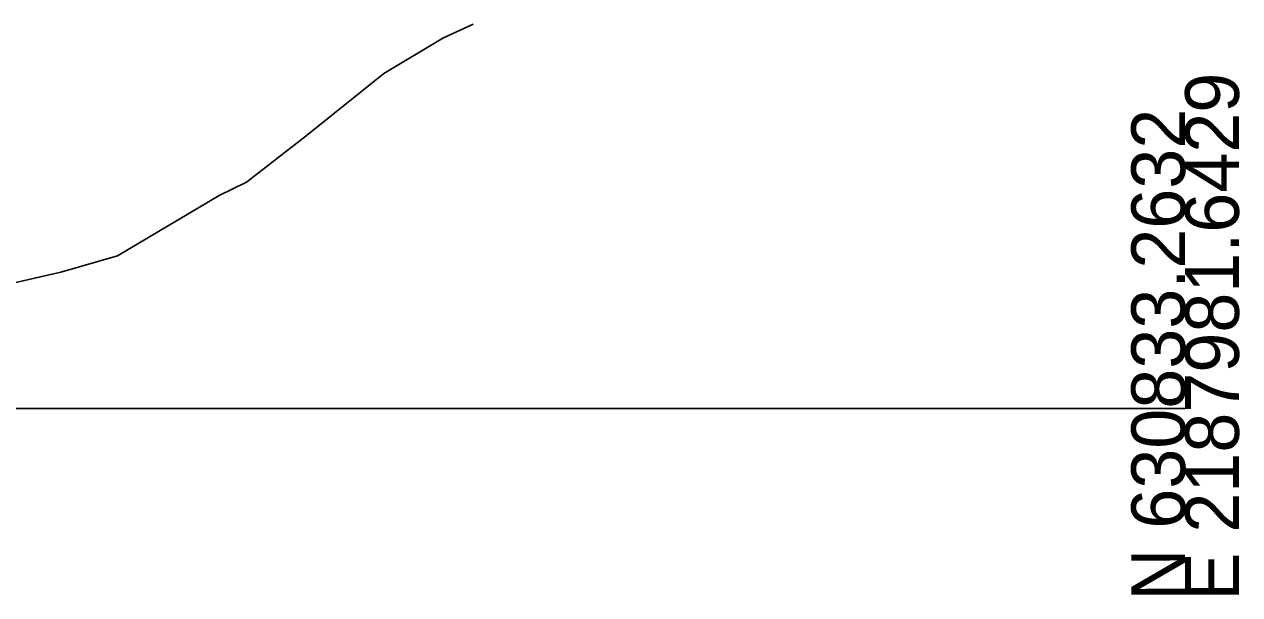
# Model space of a CAD drawing. Extents: x -26 to 4903, y -1010 to 9587.
# Drawn here: x 1239.6 to 1302.8, y 7990.3 to 8020 of the extents above; entities that cross this region are included whole.
import ezdxf

# ---------------------------------------------------------------- set-up
doc = ezdxf.new("R2010")
doc.units = 0
doc.layers.add('Exist Cross Section Cell', color=7, linetype='Continuous')
doc.layers.add('Exist XS Ground Line', color=7, linetype='Continuous')

msp = doc.modelspace()

# ---------------------------------------------------------------- linework, layer by layer
at = {"layer": 'Exist Cross Section Cell'}
msp.add_line((1150, 8000), (1300, 8000), dxfattribs=at)
at = {"layer": 'Exist XS Ground Line'}
for p, q in [((1261.36, 8019.291), (1262.943, 8020.005)), ((1258.286, 8017.44), (1261.36, 8019.291)), ((1254.258, 8014.193), (1258.286, 8017.44)), ((1251.137, 8011.789), (1254.258, 8014.193)), ((1249.73, 8011.097), (1251.137, 8011.789)), ((1244.423, 8007.958), (1249.73, 8011.097)), ((1241.477, 8007.093), (1244.423, 8007.958)), ((1237.901, 8006.282), (1241.477, 8007.093))]:
    msp.add_line(p, q, dxfattribs=at)

# ---------------------------------------------------------------- texts
at = {"layer": 'Exist Cross Section Cell'}
for s, p in [('E 2187981.6429', (1302.8, 7990)), ('N 630833.2632', (1300, 7990))]:
    msp.add_text(s, height=2.8, rotation=90, dxfattribs=at).set_placement(p)

doc.saveas('drawing.dxf')
